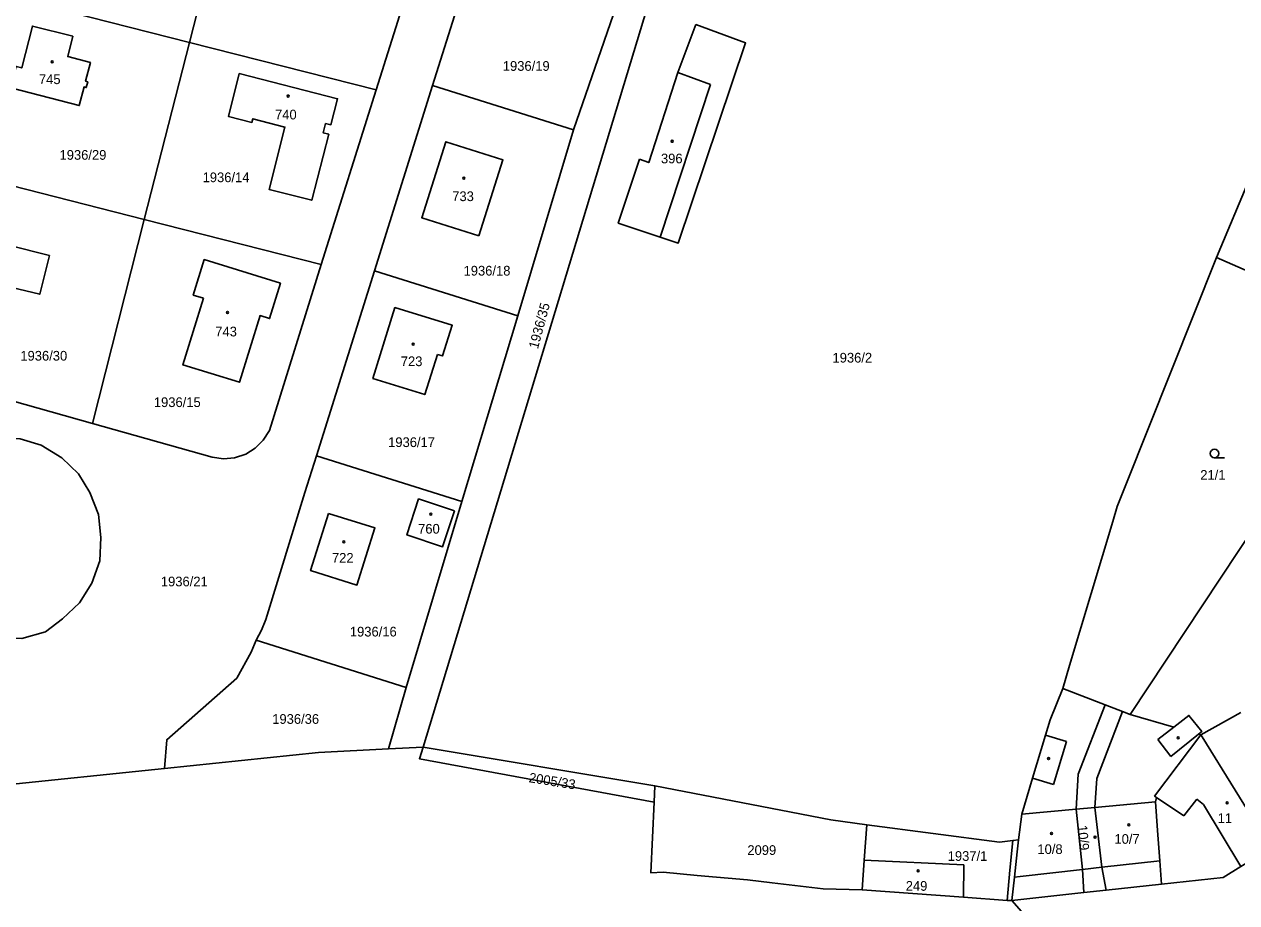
# Model space of a CAD drawing. Extents: x -794765 to -785424, y -1118958 to -1108731.
# Drawn here: x -788490.9 to -788278.3, y -1116818.5 to -1116664.5 of the extents above; entities that cross this region are included whole.
import ezdxf

# ---------------------------------------------------------------- set-up
doc = ezdxf.new("R2010")
doc.units = 0
for name, color, linetype in [('Level 66', 7, 'Continuous'), ('Level 75', 7, 'Continuous'), ('Level 76', 7, 'Continuous'), ('Level 77', 7, 'Continuous'), ('Level 79', 7, 'Continuous')]:
    doc.layers.add(name, color=color, linetype=linetype)

msp = doc.modelspace()

# ---------------------------------------------------------------- linework, layer by layer
at = {"layer": 'Level 66'}
msp.add_line((-788282.24, -1116740.49), (-788280.49, -1116740.49), dxfattribs=at)
msp.add_circle((-788282.24, -1116739.74), 0.75, dxfattribs=at)
at = {"layer": 'Level 75'}
for p, q in [((-788373.45, -1116634.4), (-788420.97, -1116791.2)), ((-788454.6, -1116638.55), (-788461.96, -1116667.65)), ((-788429.2, -1116676), (-788420.23, -1116647.28)), ((-788394.62, -1116682.97), (-788383.5, -1116650.8)), ((-788413.34, -1116656.08), (-788419.35, -1116675.22)), ((-788495.6, -1116659.1), (-788461.96, -1116667.65)), ((-788461.96, -1116667.65), (-788469.88, -1116698.68)), ((-788461.96, -1116667.65), (-788429.2, -1116676)), ((-788281.86, -1116705.36), (-788266.33, -1116668.19)), ((-788438.86, -1116706.57), (-788429.2, -1116676)), ((-788419.35, -1116675.22), (-788429.51, -1116707.68)), ((-788394.62, -1116682.97), (-788419.35, -1116675.22)), ((-788404.39, -1116715.57), (-788394.62, -1116682.97)), ((-788503.37, -1116690.19), (-788469.88, -1116698.68)), ((-788469.88, -1116698.68), (-788478.98, -1116734.45)), ((-788469.88, -1116698.68), (-788438.86, -1116706.57)), ((-788447.95, -1116735.68), (-788438.86, -1116706.57)), ((-788252.48, -1116718.24), (-788281.86, -1116705.36)), ((-788429.51, -1116707.68), (-788439.69, -1116740.15)), ((-788404.39, -1116715.57), (-788429.51, -1116707.68)), ((-788414.19, -1116748.15), (-788404.39, -1116715.57)), ((-788478.98, -1116734.45), (-788506.64, -1116726.66)), ((-788478.98, -1116734.45), (-788458, -1116740.36)), ((-788414.19, -1116748.15), (-788439.69, -1116740.15)), ((-788423.95, -1116780.73), (-788414.19, -1116748.15)), ((-788450.26, -1116772.47), (-788423.95, -1116780.73)), ((-788423.95, -1116780.73), (-788427.09, -1116791.52)), ((-788308.85, -1116780.9), (-788301.42, -1116783.78)), ((-788301.42, -1116783.78), (-788298.33, -1116784.97)), ((-788298.33, -1116784.97), (-788297, -1116785.49)), ((-788277.6, -1116785.1), (-788284.62, -1116789.01)), ((-788420.97, -1116791.2), (-788427.09, -1116791.52)), ((-788420.97, -1116791.2), (-788380.35, -1116797.97)), ((-788466.37, -1116794.94), (-788498.98, -1116798.3)), ((-788380.48, -1116800.86), (-788380.35, -1116797.97)), ((-788317.56, -1116807.56), (-788316.58, -1116807.43)), ((-788291.84, -1116811.12), (-788291.51, -1116815.24)), ((-788291.51, -1116815.24), (-788301.25, -1116816.28)), ((-788305.15, -1116816.7), (-788317.76, -1116818.05)), ((-788301.25, -1116816.28), (-788305.15, -1116816.7)), ((-788317.76, -1116818.05), (-788318.6, -1116818.09)), ((-788317.76, -1116818.05), (-788309.48, -1116827.52))]:
    msp.add_line(p, q, dxfattribs=at)
for points in [[(-788493.3, -1116675.6), (-788492.33, -1116671.87), (-788491.38, -1116672.13), (-788489.51, -1116664.81), (-788482.42, -1116666.58), (-788483.32, -1116670.14), (-788479.33, -1116671.19), (-788480.19, -1116674.46), (-788479.8, -1116674.56), (-788480.06, -1116675.57), (-788480.45, -1116675.47), (-788481.28, -1116678.73), (-788493.3, -1116675.6)], [(-788373.2, -1116664.53), (-788364.46, -1116667.75), (-788376.26, -1116702.84), (-788379.41, -1116701.79), (-788386.77, -1116699.32), (-788383.08, -1116688.15)], [(-788383.08, -1116688.15), (-788381.44, -1116688.72), (-788376.34, -1116672.96), (-788373.2, -1116664.53)], [(-788438.1, -1116681.86), (-788438.54, -1116683.5), (-788437.55, -1116683.76), (-788440.51, -1116695.33), (-788448, -1116693.43), (-788445.22, -1116682.49), (-788450.88, -1116681.03), (-788451.04, -1116681.68), (-788455.15, -1116680.63), (-788453.25, -1116673.13), (-788435.98, -1116677.53), (-788437.15, -1116682.1), (-788438.1, -1116681.86)], [(-788411.22, -1116701.58), (-788421.24, -1116698.41), (-788417.01, -1116685.07), (-788406.99, -1116688.22), (-788411.22, -1116701.58)], [(-788486.49, -1116705.03), (-788488.21, -1116711.8), (-788493.12, -1116710.61), (-788494.28, -1116715.04), (-788503.76, -1116712.65), (-788500.94, -1116701.4), (-788486.49, -1116705.03)], [(-788459.52, -1116712.48), (-788461.29, -1116711.94), (-788459.37, -1116705.72), (-788446.01, -1116709.87), (-788447.92, -1116716.06), (-788449.59, -1116715.55), (-788453.2, -1116727.23), (-788463.12, -1116724.19), (-788459.52, -1116712.48)], [(-788281.86, -1116705.36), (-788297.79, -1116745.23), (-788299.31, -1116749.03), (-788300.08, -1116751.62), (-788307.66, -1116776.91), (-788308.85, -1116780.9)], [(-788418.49, -1116722.35), (-788420.72, -1116729.39), (-788429.79, -1116726.57), (-788425.93, -1116714.13), (-788415.89, -1116717.23), (-788417.61, -1116722.61), (-788418.49, -1116722.35)], [(-788297, -1116785.49), (-788252.62, -1116718.45), (-788252.48, -1116718.24)], [(-788458, -1116740.36), (-788456.01, -1116740.65), (-788454.05, -1116740.5), (-788452.11, -1116739.84), (-788450.42, -1116738.78), (-788449.05, -1116737.38), (-788447.95, -1116735.68)], [(-788498.9, -1116771.31), (-788495.15, -1116772.08), (-788491.37, -1116772.13), (-788487.2, -1116770.98), (-788484.24, -1116768.68), (-788481.23, -1116765.89), (-788479.07, -1116762.48), (-788477.67, -1116758.53), (-788477.48, -1116754.46), (-788477.94, -1116750.44), (-788479.42, -1116746.57), (-788481.42, -1116743.3), (-788484.36, -1116740.47), (-788487.97, -1116738.28), (-788491.66, -1116737.14), (-788495.89, -1116736.93), (-788499.73, -1116737.73), (-788503.69, -1116738.98), (-788506.49, -1116740.95)], [(-788439.69, -1116740.15), (-788441.71, -1116746.56), (-788448.6, -1116768.8), (-788449.34, -1116770.7), (-788450.26, -1116772.47)], [(-788415.5, -1116749.76), (-788417.59, -1116756.07), (-788423.84, -1116753.99), (-788421.79, -1116747.68), (-788415.5, -1116749.76)], [(-788437.58, -1116750.23), (-788429.45, -1116752.78), (-788432.61, -1116762.8), (-788440.73, -1116760.25), (-788437.58, -1116750.23)], [(-788466.37, -1116794.94), (-788465.94, -1116789.9), (-788453.64, -1116779.1), (-788451.16, -1116774.57), (-788450.26, -1116772.47)], [(-788316.58, -1116807.43), (-788316, -1116802.95), (-788314.12, -1116796.66), (-788311.85, -1116789.09), (-788311.05, -1116786.42), (-788308.85, -1116780.9)], [(-788305.15, -1116816.7), (-788305.35, -1116812.63), (-788306.5, -1116802.06), (-788306.12, -1116795.94), (-788301.42, -1116783.78)], [(-788298.33, -1116784.97), (-788302.86, -1116796.7), (-788303.19, -1116801.75), (-788302, -1116812.26), (-788301.25, -1116816.28)], [(-788297, -1116785.49), (-788289.34, -1116787.67), (-788286.71, -1116785.62), (-788284.46, -1116788.46), (-788285.01, -1116788.9), (-788284.62, -1116789.01)], [(-788284.62, -1116789.01), (-788292.72, -1116799.77), (-788292.38, -1116800), (-788292.57, -1116800.76), (-788292.21, -1116805.82), (-788291.84, -1116811.12)], [(-788272.28, -1116808.99), (-788272.83, -1116808.09), (-788284.38, -1116789.4), (-788284.62, -1116789.01)], [(-788427.09, -1116791.52), (-788439.33, -1116792.15), (-788466.37, -1116794.94)], [(-788380.48, -1116800.86), (-788421.65, -1116793.24), (-788420.97, -1116791.2)], [(-788380.35, -1116797.97), (-788358.28, -1116802.25), (-788349.49, -1116803.96), (-788343.18, -1116804.79)], [(-788344.01, -1116816.2), (-788350.87, -1116816.05), (-788359.8, -1116814.97), (-788364.09, -1116814.45), (-788372.95, -1116813.68), (-788378.93, -1116813.12), (-788381.05, -1116813.23), (-788380.48, -1116800.86)], [(-788343.18, -1116804.79), (-788343.63, -1116810.99), (-788344.01, -1116816.2)], [(-788343.18, -1116804.79), (-788319.92, -1116807.86), (-788317.56, -1116807.56)], [(-788318.6, -1116818.09), (-788318.1, -1116812.74), (-788317.56, -1116807.56)], [(-788317.76, -1116818.05), (-788317.32, -1116813.97), (-788316.85, -1116809.55), (-788316.58, -1116807.43)], [(-788291.51, -1116815.24), (-788280.71, -1116814.03), (-788277.59, -1116812.09), (-788272.28, -1116808.99)], [(-788318.6, -1116818.09), (-788326.25, -1116817.5), (-788344.01, -1116816.2)]]:
    msp.add_lwpolyline(points, dxfattribs=at)
at = {"layer": 'Level 77'}
for p, q in [((-788379.41, -1116701.79), (-788370.59, -1116675.02)), ((-788376.34, -1116672.96), (-788370.59, -1116675.02)), ((-788292.16, -1116789.88), (-788289.34, -1116787.67)), ((-788311.85, -1116789.09), (-788308.19, -1116790.19)), ((-788289.87, -1116792.81), (-788292.16, -1116789.88)), ((-788285.01, -1116788.9), (-788289.87, -1116792.81)), ((-788308.19, -1116790.19), (-788310.48, -1116797.74)), ((-788310.48, -1116797.74), (-788314.12, -1116796.66)), ((-788287.62, -1116803.21), (-788292.38, -1116800)), ((-788285.34, -1116800.31), (-788287.62, -1116803.21)), ((-788284.16, -1116801.24), (-788285.34, -1116800.31)), ((-788316, -1116802.95), (-788306.5, -1116802.06)), ((-788306.5, -1116802.06), (-788303.19, -1116801.75)), ((-788303.19, -1116801.75), (-788292.57, -1116800.76)), ((-788277.59, -1116812.09), (-788284.16, -1116801.24)), ((-788326.17, -1116811.84), (-788343.63, -1116810.99)), ((-788302, -1116812.26), (-788291.84, -1116811.12)), ((-788326.17, -1116811.84), (-788326.25, -1116817.5)), ((-788316.33, -1116813.86), (-788305.35, -1116812.63)), ((-788305.35, -1116812.63), (-788302, -1116812.26)), ((-788317.32, -1116813.97), (-788316.33, -1116813.86))]:
    msp.add_line(p, q, dxfattribs=at)
at = {"layer": 'Level 79'}
for centre in [(-788486.04, -1116671.07), (-788444.67, -1116677.06), (-788377.33, -1116685), (-788413.85, -1116691.46), (-788455.29, -1116714.99), (-788422.73, -1116720.55), (-788419.66, -1116750.34), (-788434.91, -1116755.21), (-788288.58, -1116789.55), (-788311.31, -1116793.2), (-788280.02, -1116800.97), (-788297.27, -1116804.8), (-788310.79, -1116806.33), (-788303.18, -1116806.97), (-788334.21, -1116812.89)]:
    msp.add_circle(centre, 0.175, dxfattribs=at)

# ---------------------------------------------------------------- texts
at = {"layer": 'Level 76'}
for s, p in [('1936/19', (-788407.02, -1116672.64)), ('745', (-788488.36, -1116674.97)), ('740', (-788446.96, -1116681.16)), ('1936/29', (-788484.75, -1116688.23)), ('396', (-788379.29, -1116688.86)), ('1936/14', (-788459.66, -1116692.16)), ('733', (-788415.89, -1116695.48)), ('1936/18', (-788413.9, -1116708.53)), ('743', (-788457.44, -1116719.2)), ('1936/30', (-788491.62, -1116723.44)), ('723', (-788424.91, -1116724.41)), ('1936/2', (-788349.21, -1116723.78)), ('1936/15', (-788468.21, -1116731.58)), ('1936/17', (-788427.13, -1116738.59)), ('21/1', (-788284.72, -1116744.33)), ('760', (-788421.87, -1116753.77)), ('722', (-788436.98, -1116758.86)), ('1936/21', (-788466.98, -1116763.01)), ('1936/16', (-788433.84, -1116771.8)), ('1936/36', (-788447.45, -1116787.11)), ('11', (-788281.67, -1116804.48)), ('10/7', (-788299.77, -1116808.14)), ('2099', (-788364.14, -1116810.09)), ('10/8', (-788313.28, -1116809.93)), ('1937/1', (-788329.01, -1116811.13)), ('249', (-788336.37, -1116816.37))]:
    msp.add_text(s, height=1.7, dxfattribs=at).set_placement(p)
for s, rotation, p in [('1936/35', 75, (-788400.87, -1116721.5)), ('2005/33', 351, (-788402.54, -1116797.33)), ('10/9', 275, (-788306.25, -1116804.94))]:
    msp.add_text(s, height=1.7, rotation=rotation, dxfattribs=at).set_placement(p)

doc.saveas('drawing.dxf')
